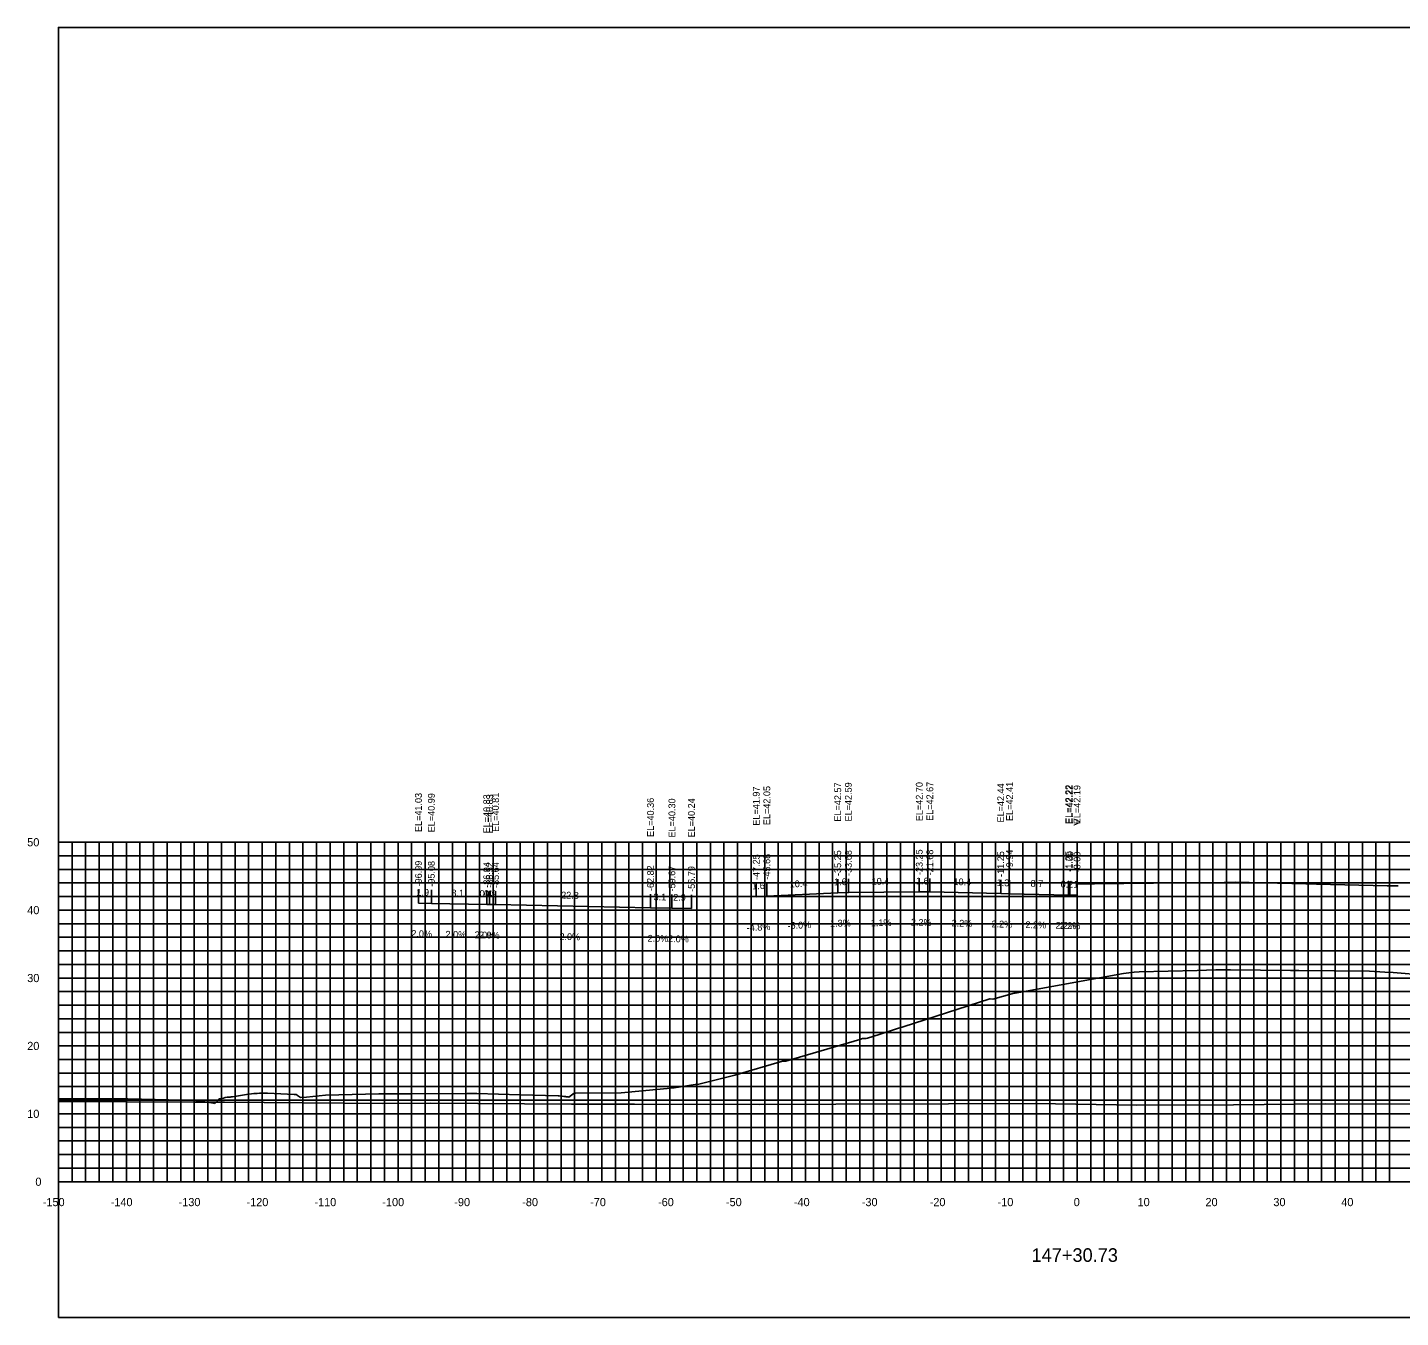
# Model space of a CAD drawing. Extents: x 1800880 to 1818864, y 245271 to 250560.
# Drawn here: x 1815606.4 to 1815808.6, y 245474.9 to 245664.9 of the extents above; entities that cross this region are included whole.
import ezdxf

# ---------------------------------------------------------------- set-up
doc = ezdxf.new("R2010")
doc.units = 0
for name, color, linetype in [('33', 7, 'Continuous'), ('ANNO-TXT', 7, 'Continuous'), ('AXIS', 7, 'Continuous'), ('CL-CNST', 7, 'Continuous'), ('DESIGN - DRAINAGE - Bridges', 7, 'Continuous'), ('Level 32', 7, 'Continuous'), ('Level 37', 7, 'Continuous'), ('Level 46', 7, 'Continuous'), ('Level 62', 7, 'Continuous'), ('SHT-BDR', 7, 'Continuous')]:
    doc.layers.add(name, color=color, linetype=linetype)

msp = doc.modelspace()

# ---------------------------------------------------------------- linework, layer by layer
at = {"layer": 'AXIS'}
msp.add_lwpolyline([(1815760.99, 245538.73), (1815762.07, 245538.74), (1815762.24, 245538.74), (1815763.56, 245538.76), (1815772.24, 245538.85), (1815782.66, 245538.97), (1815784.24, 245538.99), (1815794.66, 245538.76), (1815796.24, 245538.72), (1815806.66, 245538.49), (1815808.24, 245538.46)], dxfattribs=at)
at = {"layer": 'CL-CNST'}
msp.add_lwpolyline([(1815610.99, 245507.13), (1815616.05, 245507.12), (1815617.44, 245507.12), (1815621.2, 245507.08), (1815631.22, 245506.83), (1815631.58, 245506.82), (1815633.89, 245506.45), (1815634.03, 245506.43), (1815634.53, 245506.93), (1815634.62, 245507.07), (1815634.65, 245507.08), (1815635.27, 245507.22), (1815635.54, 245507.28), (1815635.87, 245507.36), (1815636.25, 245507.35), (1815636.44, 245507.38), (1815636.61, 245507.4), (1815638.69, 245507.72), (1815639.75, 245507.89), (1815639.98, 245507.89), (1815640.02, 245507.89), (1815640.25, 245507.89), (1815640.57, 245507.93), (1815640.68, 245507.95), (1815640.75, 245507.95), (1815641.06, 245507.95), (1815641.18, 245507.95), (1815641.49, 245507.93), (1815641.79, 245507.91), (1815645.71, 245507.72), (1815645.99, 245507.76), (1815646.06, 245507.72), (1815646.11, 245507.69), (1815646.11, 245507.64), (1815646.19, 245507.59), (1815646.61, 245507.29), (1815647.51, 245507.34), (1815650.33, 245507.64), (1815658.15, 245507.82), (1815659.04, 245507.83), (1815659.16, 245507.83), (1815660.45, 245507.85), (1815662.04, 245507.85), (1815663.02, 245507.85), (1815671.15, 245507.88), (1815672.58, 245507.89), (1815678.99, 245507.71), (1815684.59, 245507.56), (1815684.73, 245507.54), (1815685.18, 245507.48), (1815685.42, 245507.45), (1815685.56, 245507.43), (1815685.66, 245507.42), (1815685.73, 245507.41), (1815685.78, 245507.4), (1815685.82, 245507.4), (1815685.85, 245507.39), (1815685.88, 245507.39), (1815685.9, 245507.38), (1815685.92, 245507.38), (1815685.94, 245507.38), (1815685.95, 245507.38), (1815685.96, 245507.38), (1815685.97, 245507.37), (1815685.98, 245507.37), (1815685.99, 245507.37), (1815686, 245507.37), (1815686.01, 245507.37), (1815686.01, 245507.37), (1815686.14, 245507.35), (1815686.75, 245507.8), (1815686.77, 245507.82), (1815686.98, 245507.91), (1815687.14, 245507.91), (1815693.85, 245507.96), (1815701.65, 245508.71), (1815704.74, 245509.19), (1815705.07, 245509.2), (1815710.59, 245510.59), (1815717.59, 245512.63), (1815717.71, 245512.63), (1815718.1, 245512.63), (1815728.99, 245515.85), (1815729.39, 245515.97), (1815729.41, 245515.97), (1815729.9, 245515.98), (1815730.12, 245516.05), (1815731.82, 245516.59), (1815734.52, 245517.44), (1815735.36, 245517.7), (1815748.12, 245521.81), (1815748.18, 245521.81), (1815748.58, 245521.8), (1815751.73, 245522.64), (1815751.85, 245522.64), (1815767.82, 245525.55), (1815769.39, 245525.73), (1815770.14, 245525.82), (1815778.65, 245526.02), (1815781.42, 245526.09), (1815783.56, 245526.08), (1815792.41, 245526.02), (1815793.65, 245526), (1815804.03, 245525.88), (1815806.31, 245525.75), (1815807.53, 245525.68), (1815812.19, 245525.29)], dxfattribs=at)
at = {"layer": 'DESIGN - DRAINAGE - Bridges'}
for p, q in [((1815610.93, 245544.89), (1815610.99, 245544.89)), ((1815610.99, 245494.89), (1815610.99, 245544.89)), ((1815610.93, 245534.89), (1815610.99, 245534.89)), ((1815610.93, 245524.89), (1815610.99, 245524.89)), ((1815610.93, 245514.89), (1815610.99, 245514.89)), ((1815610.93, 245504.89), (1815610.99, 245504.89)), ((1815610.93, 245494.89), (1815610.99, 245494.89)), ((1815610.99, 245494.89), (1815910.99, 245494.89)), ((1815610.99, 245494.83), (1815610.99, 245494.89)), ((1815620.99, 245494.83), (1815620.99, 245494.89)), ((1815630.99, 245494.83), (1815630.99, 245494.89)), ((1815640.99, 245494.83), (1815640.99, 245494.89)), ((1815650.99, 245494.83), (1815650.99, 245494.89)), ((1815660.99, 245494.83), (1815660.99, 245494.89)), ((1815670.99, 245494.83), (1815670.99, 245494.89)), ((1815680.99, 245494.83), (1815680.99, 245494.89)), ((1815690.99, 245494.83), (1815690.99, 245494.89)), ((1815700.99, 245494.83), (1815700.99, 245494.89)), ((1815710.99, 245494.83), (1815710.99, 245494.89)), ((1815720.99, 245494.83), (1815720.99, 245494.89)), ((1815730.99, 245494.83), (1815730.99, 245494.89)), ((1815740.99, 245494.83), (1815740.99, 245494.89)), ((1815750.99, 245494.83), (1815750.99, 245494.89)), ((1815760.99, 245494.83), (1815760.99, 245494.89)), ((1815770.99, 245494.83), (1815770.99, 245494.89)), ((1815780.99, 245494.83), (1815780.99, 245494.89)), ((1815790.99, 245494.83), (1815790.99, 245494.89)), ((1815800.99, 245494.83), (1815800.99, 245494.89))]:
    msp.add_line(p, q, dxfattribs=at)
at = {"layer": 'Level 37'}
for p, q in [((1815725.74, 245537.46), (1815725.74, 245539.46)), ((1815727.3, 245537.48), (1815727.3, 245539.48)), ((1815737.74, 245537.59), (1815737.74, 245539.59)), ((1815739.3, 245537.56), (1815739.3, 245539.56)), ((1815749.74, 245537.33), (1815749.74, 245539.33)), ((1815751.04, 245537.3), (1815751.04, 245539.3)), ((1815664, 245535.92), (1815664, 245537.92)), ((1815665.9, 245535.88), (1815665.9, 245537.88)), ((1815674.05, 245535.72), (1815674.05, 245537.72)), ((1815674.47, 245535.71), (1815674.47, 245537.71)), ((1815675.35, 245535.7), (1815675.35, 245537.7)), ((1815698.17, 245535.25), (1815698.17, 245537.25)), ((1815713.74, 245536.86), (1815713.74, 245538.86)), ((1815715.3, 245536.94), (1815715.3, 245538.94)), ((1815759.74, 245537.11), (1815759.74, 245539.11)), ((1815759.9, 245537.1), (1815759.9, 245539.1)), ((1815760.98, 245537.08), (1815760.98, 245539.08)), ((1815701.32, 245535.18), (1815701.32, 245537.18)), ((1815704.2, 245535.13), (1815704.2, 245537.13))]:
    msp.add_line(p, q, dxfattribs=at)
msp.add_lwpolyline([(1815610.99, 245474.89), (1815910.99, 245474.89), (1815910.99, 245664.89), (1815610.99, 245664.89)], close=True, dxfattribs=at)
at = {"layer": 'Level 46'}
for p, q in [((1815610.99, 245544.89), (1815910.99, 245544.89)), ((1815610.99, 245494.89), (1815610.99, 245544.89)), ((1815612.99, 245494.89), (1815612.99, 245544.89)), ((1815614.99, 245494.89), (1815614.99, 245544.89)), ((1815616.99, 245494.89), (1815616.99, 245544.89)), ((1815618.99, 245494.89), (1815618.99, 245544.89)), ((1815620.99, 245494.89), (1815620.99, 245544.89)), ((1815622.99, 245494.89), (1815622.99, 245544.89)), ((1815624.99, 245494.89), (1815624.99, 245544.89)), ((1815626.99, 245494.89), (1815626.99, 245544.89)), ((1815628.99, 245494.89), (1815628.99, 245544.89)), ((1815630.99, 245494.89), (1815630.99, 245544.89)), ((1815632.99, 245494.89), (1815632.99, 245544.89)), ((1815634.99, 245494.89), (1815634.99, 245544.89)), ((1815636.99, 245494.89), (1815636.99, 245544.89)), ((1815638.99, 245494.89), (1815638.99, 245544.89)), ((1815640.99, 245494.89), (1815640.99, 245544.89)), ((1815642.99, 245494.89), (1815642.99, 245544.89)), ((1815644.99, 245494.89), (1815644.99, 245544.89)), ((1815646.99, 245494.89), (1815646.99, 245544.89)), ((1815648.99, 245494.89), (1815648.99, 245544.89)), ((1815650.99, 245494.89), (1815650.99, 245544.89)), ((1815652.99, 245494.89), (1815652.99, 245544.89)), ((1815654.99, 245494.89), (1815654.99, 245544.89)), ((1815656.99, 245494.89), (1815656.99, 245544.89)), ((1815658.99, 245494.89), (1815658.99, 245544.89)), ((1815660.99, 245494.89), (1815660.99, 245544.89)), ((1815662.99, 245494.89), (1815662.99, 245544.89)), ((1815664.99, 245494.89), (1815664.99, 245544.89)), ((1815666.99, 245494.89), (1815666.99, 245544.89)), ((1815668.99, 245494.89), (1815668.99, 245544.89)), ((1815670.99, 245494.89), (1815670.99, 245544.89)), ((1815672.99, 245494.89), (1815672.99, 245544.89)), ((1815674.99, 245494.89), (1815674.99, 245544.89)), ((1815676.99, 245494.89), (1815676.99, 245544.89)), ((1815678.99, 245494.89), (1815678.99, 245544.89)), ((1815680.99, 245494.89), (1815680.99, 245544.89)), ((1815682.99, 245494.89), (1815682.99, 245544.89)), ((1815684.99, 245494.89), (1815684.99, 245544.89)), ((1815686.99, 245494.89), (1815686.99, 245544.89)), ((1815688.99, 245494.89), (1815688.99, 245544.89)), ((1815690.99, 245494.89), (1815690.99, 245544.89)), ((1815692.99, 245494.89), (1815692.99, 245544.89)), ((1815694.99, 245494.89), (1815694.99, 245544.89)), ((1815696.99, 245494.89), (1815696.99, 245544.89)), ((1815698.99, 245494.89), (1815698.99, 245544.89)), ((1815700.99, 245494.89), (1815700.99, 245544.89)), ((1815702.99, 245494.89), (1815702.99, 245544.89)), ((1815704.99, 245494.89), (1815704.99, 245544.89)), ((1815706.99, 245494.89), (1815706.99, 245544.89)), ((1815708.99, 245494.89), (1815708.99, 245544.89)), ((1815710.99, 245494.89), (1815710.99, 245544.89)), ((1815712.99, 245494.89), (1815712.99, 245544.89)), ((1815714.99, 245494.89), (1815714.99, 245544.89)), ((1815716.99, 245494.89), (1815716.99, 245544.89)), ((1815718.99, 245494.89), (1815718.99, 245544.89)), ((1815720.99, 245494.89), (1815720.99, 245544.89)), ((1815722.99, 245494.89), (1815722.99, 245544.89)), ((1815724.99, 245494.89), (1815724.99, 245544.89)), ((1815726.99, 245494.89), (1815726.99, 245544.89)), ((1815728.99, 245494.89), (1815728.99, 245544.89)), ((1815730.99, 245494.89), (1815730.99, 245544.89)), ((1815732.99, 245494.89), (1815732.99, 245544.89)), ((1815734.99, 245494.89), (1815734.99, 245544.89)), ((1815736.99, 245494.89), (1815736.99, 245544.89)), ((1815738.99, 245494.89), (1815738.99, 245544.89)), ((1815740.99, 245494.89), (1815740.99, 245544.89)), ((1815742.99, 245494.89), (1815742.99, 245544.89)), ((1815744.99, 245494.89), (1815744.99, 245544.89)), ((1815746.99, 245494.89), (1815746.99, 245544.89)), ((1815748.99, 245494.89), (1815748.99, 245544.89)), ((1815750.99, 245494.89), (1815750.99, 245544.89)), ((1815752.99, 245494.89), (1815752.99, 245544.89)), ((1815754.99, 245494.89), (1815754.99, 245544.89)), ((1815756.99, 245494.89), (1815756.99, 245544.89)), ((1815758.99, 245494.89), (1815758.99, 245544.89)), ((1815760.99, 245494.89), (1815760.99, 245544.89)), ((1815762.99, 245494.89), (1815762.99, 245544.89)), ((1815764.99, 245494.89), (1815764.99, 245544.89)), ((1815766.99, 245494.89), (1815766.99, 245544.89)), ((1815768.99, 245494.89), (1815768.99, 245544.89)), ((1815770.99, 245494.89), (1815770.99, 245544.89)), ((1815772.99, 245494.89), (1815772.99, 245544.89)), ((1815774.99, 245494.89), (1815774.99, 245544.89)), ((1815776.99, 245494.89), (1815776.99, 245544.89)), ((1815778.99, 245494.89), (1815778.99, 245544.89)), ((1815780.99, 245494.89), (1815780.99, 245544.89)), ((1815782.99, 245494.89), (1815782.99, 245544.89)), ((1815784.99, 245494.89), (1815784.99, 245544.89)), ((1815786.99, 245494.89), (1815786.99, 245544.89)), ((1815788.99, 245494.89), (1815788.99, 245544.89)), ((1815790.99, 245494.89), (1815790.99, 245544.89)), ((1815792.99, 245494.89), (1815792.99, 245544.89)), ((1815794.99, 245494.89), (1815794.99, 245544.89)), ((1815796.99, 245494.89), (1815796.99, 245544.89)), ((1815798.99, 245494.89), (1815798.99, 245544.89)), ((1815800.99, 245494.89), (1815800.99, 245544.89)), ((1815802.99, 245494.89), (1815802.99, 245544.89)), ((1815804.99, 245494.89), (1815804.99, 245544.89)), ((1815806.99, 245494.89), (1815806.99, 245544.89)), ((1815610.99, 245542.89), (1815910.99, 245542.89)), ((1815610.99, 245540.89), (1815910.99, 245540.89)), ((1815610.99, 245538.89), (1815910.99, 245538.89)), ((1815610.99, 245536.89), (1815910.99, 245536.89)), ((1815610.99, 245534.89), (1815910.99, 245534.89)), ((1815610.99, 245532.89), (1815910.99, 245532.89)), ((1815610.99, 245530.89), (1815910.99, 245530.89)), ((1815610.99, 245528.89), (1815910.99, 245528.89)), ((1815610.99, 245526.89), (1815910.99, 245526.89)), ((1815610.99, 245524.89), (1815910.99, 245524.89)), ((1815610.99, 245522.89), (1815910.99, 245522.89)), ((1815610.99, 245520.89), (1815910.99, 245520.89)), ((1815610.99, 245518.89), (1815910.99, 245518.89)), ((1815610.99, 245516.89), (1815910.99, 245516.89)), ((1815610.99, 245514.89), (1815910.99, 245514.89)), ((1815610.99, 245512.89), (1815910.99, 245512.89)), ((1815610.99, 245510.89), (1815910.99, 245510.89)), ((1815610.99, 245508.89), (1815910.99, 245508.89)), ((1815610.99, 245506.89), (1815910.99, 245506.89)), ((1815610.99, 245504.89), (1815910.99, 245504.89)), ((1815610.99, 245502.89), (1815910.99, 245502.89)), ((1815610.99, 245500.89), (1815910.99, 245500.89)), ((1815610.99, 245498.89), (1815910.99, 245498.89)), ((1815610.99, 245496.89), (1815910.99, 245496.89)), ((1815610.99, 245494.89), (1815910.99, 245494.89))]:
    msp.add_line(p, q, dxfattribs=at)
at = {"layer": 'Level 62'}
for points in [[(1815713.74, 245536.86), (1815715.3, 245536.94), (1815725.74, 245537.46), (1815727.3, 245537.48), (1815737.74, 245537.59), (1815739.3, 245537.56), (1815749.74, 245537.33), (1815751.04, 245537.3), (1815759.74, 245537.11), (1815759.9, 245537.1), (1815760.98, 245537.08)], [(1815664, 245535.92), (1815665.9, 245535.88), (1815674.05, 245535.72), (1815674.47, 245535.71), (1815675.35, 245535.7), (1815698.17, 245535.25), (1815701.32, 245535.18), (1815704.2, 245535.13)], [(1815610.99, 245506.72), (1815631, 245506.59), (1815635.44, 245506.59), (1815658.76, 245506.43), (1815665.83, 245506.44), (1815686.52, 245506.29), (1815695.8, 245506.32), (1815714.27, 245506.27), (1815725.44, 245506.32), (1815742.03, 245506.34), (1815754.83, 245506.41), (1815769.78, 245506.15), (1815784.01, 245506.23), (1815797.54, 245506.38), (1815810.01, 245506.29), (1815825.29, 245506.39), (1815837.52, 245506.59), (1815853.05, 245506.69), (1815864.99, 245506.36), (1815880.8, 245506.46), (1815898.11, 245505.86), (1815908.56, 245505.94), (1815910.99, 245505.94)]]:
    msp.add_lwpolyline(points, dxfattribs=at)

# ---------------------------------------------------------------- texts
for s, p in [('-150', (1815608.68, 245491.29)), ('-140', (1815618.68, 245491.29)), ('-130', (1815628.68, 245491.29)), ('-120', (1815638.68, 245491.29)), ('-110', (1815648.68, 245491.29)), ('-100', (1815658.68, 245491.29)), ('-90', (1815669.28, 245491.29)), ('-80', (1815679.28, 245491.29)), ('-70', (1815689.28, 245491.29)), ('-60', (1815699.28, 245491.29)), ('-50', (1815709.28, 245491.29)), ('-40', (1815719.28, 245491.29)), ('-30', (1815729.28, 245491.29)), ('-20', (1815739.28, 245491.29)), ('-10', (1815749.28, 245491.29)), ('0', (1815760.49, 245491.29)), ('10', (1815769.89, 245491.29)), ('20', (1815779.89, 245491.29)), ('30', (1815789.89, 245491.29)), ('40', (1815799.89, 245491.29))]:
    msp.add_text(s, height=1.2).set_placement(p)
at = {"layer": '33'}
for s, p in [('50', (1815606.39, 245544.29)), ('40', (1815606.39, 245534.29)), ('30', (1815606.39, 245524.29)), ('20', (1815606.39, 245514.29)), ('10', (1815606.39, 245504.29)), ('0', (1815607.59, 245494.29))]:
    msp.add_text(s, height=1.2, dxfattribs=at).set_placement(p)
at = {"layer": 'ANNO-TXT'}
for s, rotation, p in [('10.4', 2.8623, (1815718.69, 245538.21)), ('1.6', 0.7198, (1815725.2, 245538.55)), ('10.4', 0.63, (1815730.73, 245538.62)), ('1.6', 358.7397, (1815737.24, 245538.7)), ('10.4', 358.7397, (1815742.77, 245538.58)), ('1.3', 358.7397, (1815749.13, 245538.44)), ('8.7', 358.7397, (1815754.13, 245538.33)), ('0.2', 358.7397, (1815758.56, 245538.23)), ('1.9', 358.8745, (1815663.69, 245537.03)), ('8.1', 358.8745, (1815668.84, 245536.92)), ('0.4', 358.8745, (1815673, 245536.84)), ('0.9', 358.8745, (1815673.65, 245536.83)), ('22.8', 358.8701, (1815685, 245536.61)), ('3.1', 358.8701, (1815698.61, 245536.34)), ('2.9', 358.8701, (1815701.5, 245536.28)), ('1.6', 2.7548, (1815713.16, 245537.93)), ('1.1', 358.7397, (1815759.31, 245538.22)), ('-5.0%', 2.8623, (1815718.36, 245532.08)), ('-1.3%', 0.7198, (1815724.17, 245532.44)), ('-1.1%', 0.63, (1815730.17, 245532.51)), ('2.2%', 358.7397, (1815736.5, 245532.62)), ('2.2%', 358.7397, (1815742.5, 245532.49)), ('2.2%', 358.7397, (1815748.37, 245532.36)), ('2.2%', 358.7397, (1815753.37, 245532.25)), ('2.0%', 358.8745, (1815662.94, 245530.94)), ('2.0%', 358.8745, (1815667.97, 245530.84)), ('2.0%', 358.8745, (1815672.25, 245530.76)), ('2.0%', 358.8745, (1815672.9, 245530.74)), ('2.0%', 358.8701, (1815684.75, 245530.51)), ('2.0%', 358.8701, (1815697.73, 245530.25)), ('2.0%', 358.8701, (1815700.75, 245530.19)), ('-4.8%', 2.7548, (1815712.35, 245531.79)), ('2.2%', 358.7397, (1815757.8, 245532.15)), ('2.2%', 358.7397, (1815758.42, 245532.14))]:
    msp.add_text(s, height=1, rotation=rotation, dxfattribs=at).set_placement(p)
at = {"layer": 'DESIGN - DRAINAGE - Bridges'}
for s, height, p in [('>', 1.5, (1815760.38, 245547.14)), ('-', 0.0001, (1815610.99, 245494.89))]:
    msp.add_text(s, height=height, dxfattribs=at).set_placement(p)
at = {"layer": 'Level 32'}
msp.add_text('147+30.73', height=2, dxfattribs=at).set_placement((1815754.28, 245483.09))
at = {"layer": 'SHT-BDR'}
for s, p in [('EL=42.57', (1815726.24, 245547.93)), ('EL=42.59', (1815727.8, 245547.95)), ('EL=42.70', (1815738.24, 245547.99)), ('EL=42.67', (1815739.8, 245548.03)), ('EL=42.44', (1815750.24, 245547.8)), ('EL=42.41', (1815751.54, 245548.02)), ('EL=41.03', (1815664.5, 245546.39)), ('EL=40.99', (1815666.4, 245546.35)), ('EL=40.83', (1815674.55, 245546.19)), ('EL=40.83', (1815674.97, 245546.19)), ('EL=40.81', (1815675.85, 245546.42)), ('EL=40.36', (1815698.67, 245545.67)), ('EL=41.97', (1815714.24, 245547.33)), ('EL=42.05', (1815715.8, 245547.41)), ('EL=42.22', (1815760.24, 245547.58)), ('EL=42.22', (1815760.4, 245547.58)), ('EL=42.19', (1815761.48, 245547.55)), ('EL=40.30', (1815701.82, 245545.58)), ('EL=40.24', (1815704.7, 245545.6)), ('-35.25', (1815726.24, 245539.91)), ('-33.68', (1815727.8, 245539.93)), ('-23.25', (1815738.24, 245540.05)), ('-21.68', (1815739.8, 245540.01)), ('-11.25', (1815750.24, 245539.78)), ('-9.94', (1815751.54, 245540.75)), ('-1.25', (1815760.24, 245540.56)), ('-1.09', (1815760.4, 245540.55)), ('-0.00', (1815761.48, 245540.45)), ('-96.99', (1815664.5, 245538.38)), ('-95.08', (1815666.4, 245538.34)), ('-86.94', (1815674.55, 245538.18)), ('-86.52', (1815674.97, 245538.17)), ('-85.64', (1815675.85, 245538.15)), ('-62.82', (1815698.67, 245537.7)), ('-59.67', (1815701.82, 245537.64)), ('-56.79', (1815704.7, 245537.58)), ('-47.25', (1815714.24, 245539.32)), ('-45.68', (1815715.8, 245539.39))]:
    msp.add_text(s, height=1, rotation=90, dxfattribs=at).set_placement(p)

doc.saveas('drawing.dxf')
